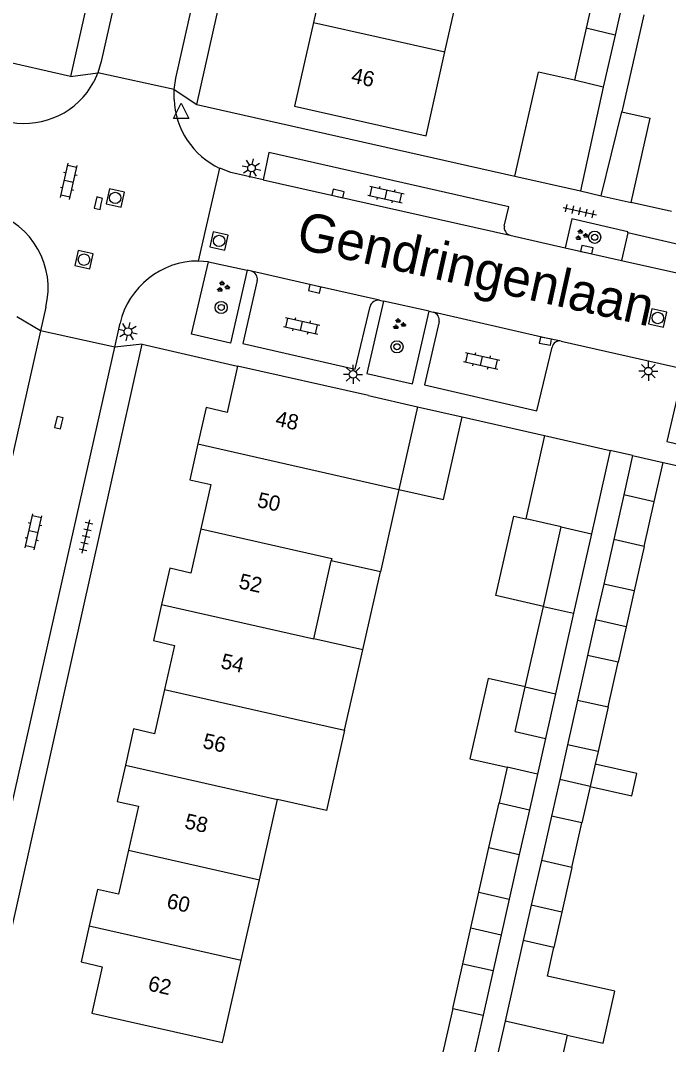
# Model space of a CAD drawing. Extents: x 128000 to 131008, y 398996 to 402500.
# Drawn here: x 128936.7 to 128979.2, y 399235.3 to 399302.4 of the extents above; entities that cross this region are included whole.
import ezdxf

# ---------------------------------------------------------------- set-up
doc = ezdxf.new("R2010")
doc.units = 0
for name, color, linetype in [('gg-afsc-muur', 7, 'Continuous'), ('gg-anno-huisnummerreeks BGT', 7, 'Continuous'), ('gg-anno-openbare ruimte label', 7, 'Continuous'), ('gg-bbg-bijgebouw', 7, 'Continuous'), ('gg-bbg-gedigitaliseerde bebouwing', 7, 'Continuous'), ('gg-bbg-gedigitaliseerde bijgebouw', 7, 'Continuous'), ('gg-bbg-hoofdgebouw', 7, 'Continuous'), ('gg-bbg-luifel en loopbrug', 7, 'Continuous'), ('gg-bbg-tussenscheiding', 7, 'Continuous'), ('gg-knt-verharding', 7, 'Continuous'), ('gg-knt-verharding nz', 7, 'Continuous'), ('gt-grn-weggrens', 7, 'Continuous'), ('gt-symb-boom', 7, 'Continuous'), ('gt-symb-groenvak', 7, 'Continuous'), ('gt-symb-klinker verharding', 7, 'Continuous'), ('gt-symb-kolk', 7, 'Continuous'), ('gt-symb-lichtmast', 7, 'Continuous'), ('gt-symb-rioolschacht', 7, 'Continuous'), ('gt-symb-tegel verharding', 7, 'Continuous'), ('gt-symb-waterafsluiter', 7, 'Continuous')]:
    doc.layers.add(name, color=color, linetype=linetype)

# ---------------------------------------------------------------- blocks, each defined once
blk = doc.blocks.new('gt0-WAFSL')
at = {"layer": 'gt-symb-waterafsluiter'}
for p, q in [((-0.5, -0.333), (0, 0.667)), ((0, 0.667), (0.5, -0.333)), ((0.5, -0.333), (-0.5, -0.333))]:
    blk.add_line(p, q, dxfattribs=at)
blk = doc.blocks.new('gt0-GRVAK')
at = {"layer": 'gt-symb-groenvak'}
for p, q in [((-0.11, 0.189), (-0.228, 0.24)), ((-0.182, 0.153), (0.088, 0.153)), ((-0.091, 0.211), (-0.156, 0.322)), ((-0.047, 0.214), (-0.047, 0.393)), ((-0.004, 0.211), (0.061, 0.322)), ((0.015, 0.189), (0.133, 0.24)), ((0.262, -0.052), (0.197, 0.059)), ((0.305, -0.049), (0.305, 0.13)), ((0.349, -0.052), (0.414, 0.059)), ((-0.245, -0.228), (-0.363, -0.177)), ((-0.318, -0.264), (-0.047, -0.264)), ((-0.226, -0.206), (-0.291, -0.095)), ((-0.183, -0.203), (-0.183, -0.024)), ((-0.139, -0.206), (-0.074, -0.095)), ((-0.12, -0.228), (-0.002, -0.177)), ((0.243, -0.074), (0.125, -0.023)), ((0.17, -0.11), (0.441, -0.11)), ((0.368, -0.074), (0.486, -0.023))]:
    blk.add_line(p, q, dxfattribs=at)
blk = doc.blocks.new('gt0-KOLK')
at = {"layer": 'gt-symb-kolk'}
blk.add_lwpolyline([(0, 0), (0.375, 0), (0.375, 0.4), (-0.375, 0.4), (-0.375, 0), (0, 0)], dxfattribs=at)
blk = doc.blocks.new('gt0-RS')
at = {"layer": 'gt-symb-rioolschacht'}
blk.add_lwpolyline([(-0.5, -0.5), (0.5, -0.5), (0.5, 0.5), (-0.5, 0.5)], close=True, dxfattribs=at)
blk.add_circle((0, 0), 0.375, dxfattribs=at)
blk = doc.blocks.new('gt0-KL1')
at = {"layer": 'gt-symb-klinker verharding'}
for p, q in [((-1.15, 0.3), (1.15, 0.3)), ((-1, -0.3), (-1, 0.3)), ((-0.5, 0.3), (-0.5, 0.45)), ((0, -0.3), (0, 0.3)), ((0.5, 0.3), (0.5, 0.45)), ((1, -0.3), (1, 0.3)), ((-1.15, -0.3), (1.15, -0.3)), ((-0.5, -0.45), (-0.5, -0.3)), ((0.5, -0.45), (0.5, -0.3))]:
    blk.add_line(p, q, dxfattribs=at)
blk = doc.blocks.new('gt0-LMAST')
at = {"layer": 'gt-symb-lichtmast'}
for p, q in [((-0.182, 0.173), (-0.447, 0.438)), ((-0.005, 0.246), (-0.005, 0.621)), ((0.172, 0.173), (0.437, 0.438)), ((-0.255, -0.004), (-0.63, -0.004)), ((-0.182, -0.181), (-0.447, -0.446)), ((-0.005, -0.254), (-0.005, -0.629)), ((0.437, -0.446), (0.172, -0.181)), ((0.245, -0.004), (0.62, -0.004))]:
    blk.add_line(p, q, dxfattribs=at)
blk.add_circle((-0.005, -0.004), 0.25, dxfattribs=at)
blk = doc.blocks.new('gt0-BOOM')
at = {"layer": 'gt-symb-boom'}
for radius in [0.4, 0.2]:
    blk.add_circle((0, 0), radius, dxfattribs=at)
blk = doc.blocks.new('gt0-TEG1')
at = {"layer": 'gt-symb-tegel verharding'}
for p, q in [((-1.125, 0), (1.125, 0)), ((-0.9, -0.25), (-0.9, 0.25)), ((-0.45, -0.25), (-0.45, 0.25)), ((0, -0.25), (0, 0.25)), ((0.45, -0.25), (0.45, 0.25)), ((0.9, -0.25), (0.9, 0.25))]:
    blk.add_line(p, q, dxfattribs=at)

msp = doc.modelspace()

# ---------------------------------------------------------------- linework, layer by layer
at = {"layer": 'gg-afsc-muur'}
for p, q in [((128948.3, 399296.94), (128969.172, 399292.229)), ((128974.839, 399290.95), (128976.186, 399296.459)), ((128965.716, 399276.448), (128971.12, 399275.22)), ((128978.899, 399273.463), (128991.74, 399270.55))]:
    msp.add_line(p, q, dxfattribs=at)
at = {"layer": 'gg-bbg-bijgebouw'}
for p, q in [((128969.172, 399292.229), (128970.712, 399299.057)), ((128969.172, 399292.229), (128973.464, 399291.261)), ((128971.12, 399275.22), (128969.885, 399269.754)), ((128971.12, 399275.22), (128975.43, 399274.25))]:
    msp.add_line(p, q, dxfattribs=at)
at = {"layer": 'gg-bbg-gedigitaliseerde bebouwing'}
for p, q in [((128962.792, 399277.112), (128961.566, 399271.684)), ((128961.566, 399271.684), (128960.346, 399266.285)), ((128955.974, 399261.894), (128957.128, 399267.012)), ((128960.346, 399266.285), (128957.128, 399267.012)), ((128959.19, 399261.171), (128955.974, 399261.894)), ((128957.999, 399255.905), (128959.19, 399261.171)), ((128952.409, 399246.091), (128953.597, 399251.359)), ((128951.22, 399240.818), (128952.409, 399246.091)), ((128950, 399235.411), (128951.22, 399240.818))]:
    msp.add_line(p, q, dxfattribs=at)
msp.add_lwpolyline([(128957.999, 399255.905), (128956.808, 399250.637), (128953.597, 399251.359)], dxfattribs=at)
at = {"layer": 'gg-bbg-gedigitaliseerde bijgebouw'}
for p, q in [((128973.85, 399301.934), (128973.086, 399298.523)), ((128975.742, 399301.484), (128973.85, 399301.934)), ((128975.742, 399301.484), (128974.966, 399298.071)), ((128973.086, 399298.523), (128970.712, 399299.057)), ((128974.966, 399298.071), (128973.464, 399291.261)), ((128975.43, 399274.25), (128974.198, 399268.782)), ((128976.314, 399271.333), (128975.657, 399268.404)), ((128978.316, 399270.882), (128976.314, 399271.333)), ((128977.657, 399267.955), (128978.316, 399270.882)), ((128972.217, 399269.229), (128969.885, 399269.754)), ((128971.041, 399264.018), (128972.217, 399269.229)), ((128974.198, 399268.782), (128973.024, 399263.569)), ((128975.657, 399268.404), (128974.998, 399265.479)), ((128977.657, 399267.955), (128976.998, 399265.028)), ((128976.998, 399265.028), (128974.998, 399265.479)), ((128969.849, 399258.74), (128971.041, 399264.018)), ((128973.024, 399263.569), (128971.835, 399258.289)), ((128973.942, 399260.8), (128973.281, 399257.873)), ((128975.941, 399260.35), (128973.942, 399260.8)), ((128975.282, 399257.423), (128975.941, 399260.35)), ((128969.187, 399255.804), (128969.849, 399258.74)), ((128971.835, 399258.289), (128971.174, 399255.353)), ((128973.281, 399257.873), (128972.621, 399254.947)), ((128975.282, 399257.423), (128974.623, 399254.496)), ((128969.187, 399255.804), (128971.174, 399255.353)), ((128974.623, 399254.496), (128972.621, 399254.947)), ((128967.469, 399248.198), (128968.13, 399251.124)), ((128968.13, 399251.124), (128970.12, 399250.675)), ((128970.12, 399250.675), (128969.461, 399247.745)), ((128971.566, 399250.269), (128970.906, 399247.343)), ((128973.567, 399249.818), (128971.566, 399250.269)), ((128972.908, 399246.891), (128973.567, 399249.818)), ((128966.808, 399245.272), (128967.469, 399248.198)), ((128969.461, 399247.745), (128968.802, 399244.822)), ((128970.906, 399247.343), (128970.245, 399244.416)), ((128972.908, 399246.891), (128972.249, 399243.964)), ((128966.808, 399245.272), (128968.802, 399244.822)), ((128972.249, 399243.964), (128970.245, 399244.416)), ((128969.722, 399242.096), (128968.532, 399236.822)), ((128971.725, 399241.644), (128969.722, 399242.096)), ((128965.089, 399237.655), (128965.75, 399240.581)), ((128965.75, 399240.581), (128967.746, 399240.131)), ((128967.746, 399240.131), (128967.086, 399237.199)), ((128965.089, 399237.655), (128964.332, 399234.3)), ((128967.086, 399237.199), (128966.331, 399233.848)), ((128968.532, 399236.822), (128967.345, 399231.561)), ((128972.602, 399235.907), (128971.424, 399230.641))]:
    msp.add_line(p, q, dxfattribs=at)
msp.add_lwpolyline([(128972.602, 399235.907), (128974.956, 399235.38), (128975.716, 399238.778), (128971.301, 399239.765), (128971.725, 399241.644)], dxfattribs=at)
at = {"layer": 'gg-bbg-hoofdgebouw'}
for p, q in [((128957.141, 399307.584), (128955.956, 399302.314)), ((128964.577, 399300.374), (128965.763, 399305.644)), ((128977.621, 399302.82), (128976.186, 399296.459)), ((128976.186, 399296.459), (128978.039, 399296.041)), ((128976.79, 399290.51), (128978.039, 399296.041)), ((128979.449, 399289.91), (128976.79, 399290.51)), ((128959.57, 399277.84), (128950.98, 399279.78)), ((128959.57, 399277.84), (128962.792, 399277.112))]:
    msp.add_line(p, q, dxfattribs=at)
for points in [[(128955.956, 399302.314), (128954.72, 399296.82), (128963.34, 399294.88), (128964.577, 399300.374)], [(128950.98, 399279.78), (128950.29, 399276.74), (128948.91, 399277.05), (128948.374, 399274.677)], [(128948.374, 399274.677), (128947.84, 399272.31), (128949.23, 399272), (128948.574, 399269.097)], [(128948.574, 399269.097), (128947.92, 399266.2), (128946.53, 399266.52), (128945.995, 399264.143)], [(128945.995, 399264.143), (128945.46, 399261.77), (128946.85, 399261.45), (128946.196, 399258.562)], [(128946.196, 399258.562), (128945.54, 399255.661), (128944.16, 399255.981), (128943.624, 399253.602)], [(128943.624, 399253.602), (128943.09, 399251.23), (128944.47, 399250.921), (128943.819, 399248.025)], [(128943.819, 399248.025), (128943.17, 399245.14), (128941.79, 399245.451), (128941.254, 399243.07)], [(128941.254, 399243.07), (128940.72, 399240.701), (128942.09, 399240.38), (128941.41, 399237.34), (128950, 399235.411)]]:
    msp.add_lwpolyline(points, dxfattribs=at)
at = {"layer": 'gg-bbg-luifel en loopbrug'}
for p, q in [((128974.259, 399303.761), (128973.85, 399301.934)), ((128976.163, 399303.334), (128975.742, 399301.484)), ((128962.792, 399277.112), (128965.716, 399276.448)), ((128976.893, 399273.918), (128976.314, 399271.333)), ((128976.893, 399273.918), (128978.899, 399273.463)), ((128978.316, 399270.882), (128978.899, 399273.463)), ((128959.19, 399261.171), (128960.346, 399266.285)), ((128974.998, 399265.479), (128974.468, 399263.13)), ((128976.998, 399265.028), (128976.468, 399262.682)), ((128974.468, 399263.13), (128973.942, 399260.8)), ((128976.468, 399262.682), (128974.468, 399263.13)), ((128976.468, 399262.682), (128975.941, 399260.35)), ((128971.174, 399255.353), (128970.648, 399253.018)), ((128972.621, 399254.947), (128972.108, 399252.673)), ((128974.623, 399254.496), (128974.438, 399253.678)), ((128968.66, 399253.47), (128968.13, 399251.124)), ((128970.648, 399253.018), (128968.66, 399253.47)), ((128974.438, 399253.678), (128974.108, 399252.215)), ((128970.648, 399253.018), (128970.12, 399250.675)), ((128972.108, 399252.673), (128971.566, 399250.269)), ((128974.108, 399252.215), (128972.108, 399252.673)), ((128974.108, 399252.215), (128973.567, 399249.818)), ((128974.108, 399252.215), (128976.839, 399251.599)), ((128966.279, 399242.926), (128966.808, 399245.272)), ((128968.802, 399244.822), (128968.273, 399242.471)), ((128970.245, 399244.416), (128969.722, 399242.096)), ((128972.249, 399243.964), (128971.725, 399241.644)), ((128965.75, 399240.581), (128966.279, 399242.926)), ((128966.279, 399242.926), (128968.273, 399242.471)), ((128968.273, 399242.471), (128967.746, 399240.131))]:
    msp.add_line(p, q, dxfattribs=at)
for points in [[(128961.566, 399271.684), (128964.492, 399271.024), (128965.716, 399276.448)], [(128971.041, 399264.018), (128967.92, 399264.722), (128969.095, 399269.932), (128969.885, 399269.754)], [(128969.849, 399258.74), (128967.41, 399259.29), (128966.221, 399254.02), (128968.66, 399253.47)], [(128976.839, 399251.599), (128977.17, 399253.062), (128974.438, 399253.678)]]:
    msp.add_lwpolyline(points, dxfattribs=at)
at = {"layer": 'gg-bbg-tussenscheiding'}
for p, q in [((128955.956, 399302.314), (128964.577, 399300.374)), ((128974.966, 399298.071), (128973.086, 399298.523)), ((128948.374, 399274.677), (128961.566, 399271.684)), ((128972.217, 399269.229), (128974.198, 399268.782)), ((128977.657, 399267.955), (128975.657, 399268.404)), ((128945.995, 399264.143), (128955.974, 399261.894)), ((128971.041, 399264.018), (128973.024, 399263.569)), ((128969.849, 399258.74), (128971.835, 399258.289)), ((128946.196, 399258.562), (128954.786, 399256.627)), ((128973.281, 399257.873), (128975.282, 399257.423)), ((128954.786, 399256.627), (128957.999, 399255.905)), ((128943.624, 399253.602), (128953.597, 399251.359)), ((128943.819, 399248.025), (128952.409, 399246.091)), ((128967.469, 399248.198), (128969.461, 399247.745)), ((128972.908, 399246.891), (128970.906, 399247.343)), ((128941.254, 399243.07), (128951.22, 399240.818)), ((128965.089, 399237.655), (128967.086, 399237.199)), ((128972.602, 399235.907), (128968.532, 399236.822))]:
    msp.add_line(p, q, dxfattribs=at)
msp.add_lwpolyline([(128948.574, 399269.097), (128957.161, 399267.159), (128957.128, 399267.012)], dxfattribs=at)
at = {"layer": 'gg-knt-verharding'}
for p, q in [((128948.3, 399296.94), (128958.86, 399343.75)), ((128940.01, 399298.76), (128935.15, 399299.87)), ((128941.811, 399299.002), (128941.551, 399298.422)), ((128946.824, 399297.918), (128941.811, 399299.002)), ((128946.81, 399297.267), (128946.824, 399297.918)), ((128948.416, 399286.667), (128949.817, 399292.745)), ((128974.839, 399290.95), (128976.79, 399290.51)), ((128968.478, 399288.961), (128968.765, 399290.22)), ((128968.839, 399288.367), (128972.476, 399287.529)), ((128976.576, 399288.505), (128976.162, 399286.699)), ((128972.476, 399287.529), (128976.162, 399286.699)), ((128949.074, 399286.619), (128948.416, 399286.667)), ((128949.074, 399286.619), (128951.607, 399286.064)), ((128951.893, 399286), (128951.607, 399286.064)), ((128938.4, 399283.65), (128938.045, 399282.077)), ((128960.299, 399284.089), (128960.557, 399284.041)), ((128963.545, 399283.375), (128960.557, 399284.041)), ((128963.545, 399283.375), (128963.814, 399283.303)), ((128942.918, 399281.021), (128943.269, 399282.582)), ((128938.045, 399282.077), (128929.056, 399242.198)), ((128942.918, 399281.021), (128938.045, 399282.077)), ((128933.936, 399241.117), (128942.918, 399281.021)), ((128944.73, 399281.21), (128950.98, 399279.78)), ((128972.212, 399281.414), (128980.259, 399279.587))]:
    msp.add_line(p, q, dxfattribs=at)
for points in [[(128956.18, 399379.62), (128949.09, 399347.99), (128950.58, 399345.63), (128940.01, 399298.76)], [(128952.061, 399344.285), (128942.038, 399299.748), (128941.811, 399299.002)], [(128946.824, 399297.918), (128946.94, 399298.66), (128956.938, 399343.184)], [(128968.765, 399290.22), (128953.028, 399293.775), (128952.659, 399291.992)], [(128952.659, 399291.992), (128950.538, 399292.47), (128949.817, 399292.745)], [(128976.576, 399288.505), (128976.587, 399288.579), (128972.896, 399289.431), (128972.476, 399287.529)], [(128987.516, 399284.142), (128987.941, 399285.901), (128976.576, 399288.505)], [(128951.607, 399286.064), (128950.519, 399281.276), (128947.959, 399281.876), (128949.074, 399286.619)], [(128952.267, 399285.389), (128951.335, 399281.266), (128958.693, 399279.58), (128959.671, 399283.69)], [(128960.557, 399284.041), (128959.449, 399279.283), (128962.452, 399278.611), (128963.545, 399283.375)], [(128964.194, 399282.691), (128963.243, 399278.546), (128970.619, 399276.852), (128971.608, 399281.018)], [(128928.23, 399182.44), (128925.64, 399183.02), (128936.95, 399233.07), (128934.75, 399236.61), (128944.73, 399281.21)], [(128980.259, 399279.587), (128979.134, 399274.838), (128982.308, 399274.118), (128983.444, 399278.849)]]:
    msp.add_lwpolyline(points, dxfattribs=at)
for centre, radius, start, end in [((128937, 399300.845), 5.156, 259.83711, 331.96766), ((128952.037, 399297.482), 5.232, 182.35674, 244.88879), ((128933.38, 399284.899), 5.173, 346.02869, 73.13606), ((128968.986, 399288.863), 0.517, 169.06177, 253.51602), ((128948.412, 399281.387), 5.28, 89.95781, 166.91788), ((128951.746, 399285.49), 0.531, 349.0079, 73.93464), ((128960.202, 399283.549), 0.549, 79.7813, 165.0784), ((128963.687, 399282.8), 0.518, 347.80494, 75.86859), ((128972.121, 399280.895), 0.527, 80.01057, 166.48946)]:
    msp.add_arc(centre, radius, start, end, dxfattribs=at)
at = {"layer": 'gg-knt-verharding nz'}
for p, q in [((128952.659, 399291.992), (128968.839, 399288.367)), ((128976.162, 399286.699), (128987.516, 399284.142))]:
    msp.add_line(p, q, dxfattribs=at)
for points in [[(128960.299, 399284.089), (128956.086, 399285.034), (128951.893, 399286)], [(128972.212, 399281.414), (128971.213, 399281.608), (128963.814, 399283.303)]]:
    msp.add_lwpolyline(points, dxfattribs=at)
at = {"layer": 'gt-grn-weggrens'}
for p, q in [((128940.01, 399298.76), (128941.811, 399299.002)), ((128946.824, 399297.918), (128948.3, 399296.94)), ((128973.464, 399291.261), (128974.839, 399290.95)), ((128938.045, 399282.077), (128936.49, 399283.01)), ((128944.73, 399281.21), (128942.918, 399281.021)), ((128976.893, 399273.918), (128975.43, 399274.25))]:
    msp.add_line(p, q, dxfattribs=at)

# ---------------------------------------------------------------- block references
at = {"layer": 'gt-symb-boom'}
for p in [(128974.404, 399288.223), (128949.907, 399283.619), (128961.435, 399281.04)]:
    msp.add_blockref('gt0-BOOM', p, dxfattribs=at)
at = {"layer": 'gt-symb-groenvak'}
for p in [(128973.521, 399288.368), (128950.011, 399284.972), (128961.557, 399282.517)]:
    msp.add_blockref('gt0-GRVAK', p, dxfattribs=at)
at = {"layer": 'gt-symb-klinker verharding'}
for p, rotation in [((128939.91, 399291.885), 77.35314650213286), ((128960.721, 399291.033), -12.646853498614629), ((128955.183, 399282.412), -12.646853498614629), ((128966.991, 399280.113), -12.646853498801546), ((128937.597, 399268.904), 77.29726808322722)]:
    msp.add_blockref('gt0-KL1', p, dxfattribs=dict(at, rotation=rotation))
at = {"layer": 'gt-symb-kolk'}
for p, rotation in [((128957.523, 399290.896), -12.715336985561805), ((128942.041, 399290.412), 76.88085536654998), ((128973.85, 399287.218), -12.715336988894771), ((128956.086, 399285.034), 167.3531465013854), ((128971.213, 399281.608), 168.99333582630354), ((128939.45, 399276.024), 77.22875743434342)]:
    msp.add_blockref('gt0-KOLK', p, dxfattribs=dict(at, rotation=rotation))
at = {"layer": 'gt-symb-lichtmast'}
for p, rotation in [((128951.898, 399292.761), -12.715336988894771), ((128943.789, 399282.04), 77.22875743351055)]:
    msp.add_blockref('gt0-LMAST', p, dxfattribs=dict(at, rotation=rotation))
for p in [(128958.56, 399279.237), (128977.929, 399279.446)]:
    msp.add_blockref('gt0-LMAST', p, dxfattribs=at)
at = {"layer": 'gt-symb-rioolschacht'}
for p, rotation in [((128942.955, 399290.803), -12.715336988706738), ((128949.767, 399287.983), -12.715336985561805), ((128940.905, 399286.754), -12.715336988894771), ((128978.541, 399282.93), -12.715336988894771)]:
    msp.add_blockref('gt0-RS', p, dxfattribs=dict(at, rotation=rotation))
at = {"layer": 'gt-symb-tegel verharding'}
for p, rotation in [((128973.425, 399289.932), -12.715336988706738), ((128941.038, 399268.594), 77.29726808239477)]:
    msp.add_blockref('gt0-TEG1', p, dxfattribs=dict(at, rotation=rotation))
at = {"layer": 'gt-symb-waterafsluiter'}
msp.add_blockref('gt0-WAFSL', (128947.275, 399296.345), dxfattribs=at)

# ---------------------------------------------------------------- texts
at = {"layer": 'gg-anno-huisnummerreeks BGT'}
for s, rotation, p in [('46', 347.4, (128958.377, 399298.388)), ('48', 347.2, (128953.401, 399275.888)), ('50', 347.3, (128952.206, 399270.549)), ('52', 347.3, (128951.002, 399265.217)), ('54', 347.2, (128949.82, 399259.978)), ('56', 347.2, (128948.637, 399254.746)), ('58', 347.4, (128947.45, 399249.479)), ('60', 347.4, (128946.274, 399244.248)), ('62', 347.4, (128945.048, 399238.838))]:
    msp.add_text(s, height=1, rotation=rotation, dxfattribs=at).set_placement(p)
at = {"layer": 'gg-anno-openbare ruimte label'}
msp.add_text('Gendringenlaan', height=2.5, rotation=347.5, dxfattribs=at).set_placement((128954.736, 399287.523))

doc.saveas('drawing.dxf')
